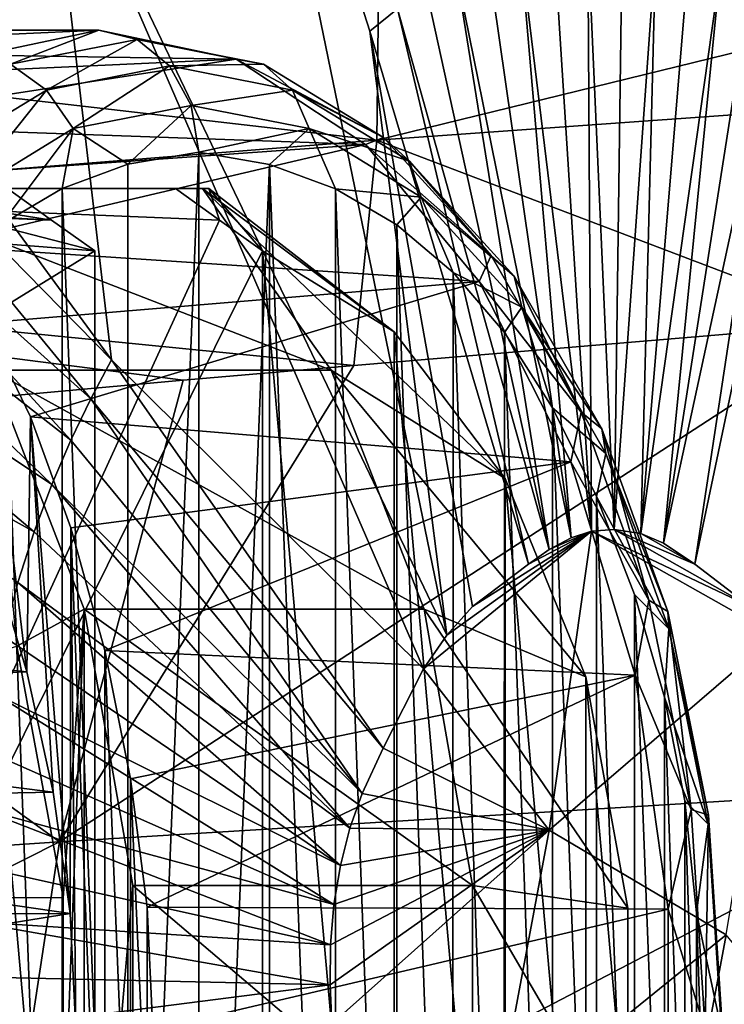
# Model space of a CAD drawing. Header units: metres. Extents: x -62 to 300, y -109 to 109.
# Tile 649 of 656: x 58.82 to 61.71, y 76.4 to 80.44. Entities that reach past the tile are written whole.
import ezdxf

# ---------------------------------------------------------------- set-up
doc = ezdxf.new("R2010")
doc.units = ezdxf.units.M
doc.layers.add('solid_500635', color=7, linetype='CONTINUOUS')

msp = doc.modelspace()

# ---------------------------------------------------------------- linework, layer by layer
at = {"layer": 'solid_500635'}
for points in [[(59.715454, 82.074608, 44.625301), (58.924541, 81.353432, 45.741512), (60.57021, 77.917969, 43.846756)], [(60.254707, 80.395256, 44.096161), (59.715454, 82.074608, 44.625301), (60.57021, 77.917969, 43.846756)], [(60.367641, 80.486877, 43.934444), (59.715454, 82.074608, 44.625301), (60.254707, 80.395256, 44.096161)], [(58.924541, 81.353432, 45.741512), (58.0098, 80.654816, 46.971546), (58.294796, 80.275398, 46.654171)], [(58.924541, 81.353432, 45.741512), (58.294796, 80.275398, 46.654171), (59.194511, 79.047218, 45.610725)], [(58.924541, 81.353432, 45.741512), (60.473427, 77.780746, 43.985233), (60.57021, 77.917969, 43.846756)], [(58.924541, 81.353432, 45.741512), (59.194511, 79.047218, 45.610725), (60.473427, 77.780746, 43.985233)], [(60.282948, 79.948898, 17.364056), (65.482117, 81.22377, 20.246151), (65.463531, 80.317902, 20.27112)], [(60.294052, 80.908287, 17.349558), (65.482117, 81.22377, 20.246151), (60.282948, 79.948898, 17.364056)], [(60.294052, 80.908287, 17.349558), (60.282948, 79.948898, 17.364056), (55.065998, 80.55307, 14.536006)], [(60.870205, 80.746582, 43.214218), (61.163513, 78.344353, 43.001305), (61.008121, 80.774261, 43.016804)], [(61.008121, 80.774261, 43.016804), (61.163513, 78.344353, 43.001305), (61.148296, 80.78363, 42.816456)], [(61.148296, 80.78363, 42.816456), (61.163513, 78.344353, 43.001305), (61.25565, 78.352509, 42.869656)], [(61.148296, 80.78363, 42.816456), (61.25565, 78.352509, 42.869656), (61.28862, 80.774239, 42.616215)], [(61.28862, 80.774239, 42.616215), (61.25565, 78.352509, 42.869656), (61.426952, 80.746552, 42.419102)], [(60.736374, 80.701698, 43.40601), (61.079052, 78.318069, 43.122101), (60.870205, 80.746582, 43.214218)], [(60.870205, 80.746582, 43.214218), (61.079052, 78.318069, 43.122101), (61.163513, 78.344353, 43.001305)], [(61.426952, 80.746552, 42.419102), (61.25565, 78.352509, 42.869656), (61.364712, 78.335007, 42.714024)], [(61.426952, 80.746552, 42.419102), (61.364712, 78.335007, 42.714024), (61.561398, 80.701653, 42.227757)], [(60.607899, 80.641541, 43.590248), (61.079052, 78.318069, 43.122101), (60.736374, 80.701698, 43.40601)], [(61.561398, 80.701653, 42.227757), (61.364712, 78.335007, 42.714024), (61.690578, 80.641495, 42.044025)], [(60.48518, 80.568802, 43.76619), (60.989414, 78.270088, 43.250355), (60.607899, 80.641541, 43.590248)], [(60.607899, 80.641541, 43.590248), (60.989414, 78.270088, 43.250355), (61.079052, 78.318069, 43.122101)], [(61.690578, 80.641495, 42.044025), (61.364712, 78.335007, 42.714024), (61.457485, 78.29628, 42.58176)], [(61.690578, 80.641495, 42.044025), (61.457485, 78.29628, 42.58176), (61.813927, 80.568748, 41.868546)], [(60.367641, 80.486877, 43.934444), (60.989414, 78.270088, 43.250355), (60.48518, 80.568802, 43.76619)], [(61.813927, 80.568748, 41.868546), (61.457485, 78.29628, 42.58176), (61.93182, 80.486832, 41.700569)], [(60.282948, 79.948898, 17.364056), (55.06385, 79.532883, 14.537916), (55.065998, 80.55307, 14.536006)], [(60.367641, 80.486877, 43.934444), (60.254707, 80.395256, 44.096161), (60.904701, 78.209618, 43.37149)], [(60.367641, 80.486877, 43.934444), (60.904701, 78.209618, 43.37149), (60.989414, 78.270088, 43.250355)], [(61.93182, 80.486832, 41.700569), (61.457485, 78.29628, 42.58176), (61.586529, 78.209709, 42.397766)], [(61.93182, 80.486832, 41.700569), (61.586529, 78.209709, 42.397766), (62.045177, 80.395363, 41.539093)], [(57.012981, 80.400002, 39.920921), (59.142776, 80.400002, 41.41222), (58.579983, 80.280861, 42.215973)], [(57.357773, 80.317795, 39.428505), (59.142776, 80.400002, 41.41222), (57.012981, 80.400002, 39.920921)], [(59.705574, 80.280861, 40.608463), (59.142776, 80.400002, 41.41222), (57.357773, 80.317795, 39.428505)], [(59.109535, 78.888023, 45.731663), (57.874928, 80.392281, 47.165134), (57.743359, 80.116722, 47.352943)], [(59.194511, 79.047218, 45.610725), (58.294796, 80.275398, 46.654171), (57.874928, 80.392281, 47.165134)], [(59.109535, 78.888023, 45.731663), (59.194511, 79.047218, 45.610725), (57.874928, 80.392281, 47.165134)], [(58.781078, 80.260101, 42.262371), (58.579983, 80.280861, 42.215973), (59.142776, 80.400002, 41.41222)], [(59.299515, 80.361938, 41.521969), (58.781078, 80.260101, 42.262371), (59.142776, 80.400002, 41.41222)], [(58.927921, 80.154297, 42.335712), (58.781078, 80.260101, 42.262371), (59.299515, 80.361938, 41.521969)], [(59.432507, 80.253418, 41.615089), (58.927921, 80.154297, 42.335712), (59.299515, 80.361938, 41.521969)], [(59.299515, 80.361938, 41.521969), (59.142776, 80.400002, 41.41222), (59.705574, 80.280861, 40.608463)], [(59.817951, 80.260101, 40.781563), (59.299515, 80.361938, 41.521969), (59.705574, 80.280861, 40.608463)], [(59.817951, 80.260101, 40.781563), (59.432507, 80.253418, 41.615089), (59.299515, 80.361938, 41.521969)], [(60.254707, 80.395256, 44.096161), (60.57021, 77.917969, 43.846756), (60.675125, 78.036186, 43.697178)], [(60.254707, 80.395256, 44.096161), (60.675125, 78.036186, 43.697178), (60.904701, 78.209618, 43.37149)], [(62.045177, 80.395363, 41.539093), (61.586529, 78.209709, 42.397766), (61.814026, 78.036217, 42.07066)], [(59.705574, 80.280861, 40.608463), (57.357773, 80.317795, 39.428505), (57.675507, 80.188408, 38.974735)], [(59.705574, 80.280861, 40.608463), (57.675507, 80.188408, 38.974735), (57.966183, 80.011856, 38.559608)], [(60.235657, 79.930367, 39.851425), (59.705574, 80.280861, 40.608463), (57.966183, 80.011856, 38.559608)], [(60.31039, 79.959679, 40.078285), (59.705574, 80.280861, 40.608463), (60.235657, 79.930367, 39.851425)], [(60.31039, 79.959679, 40.078285), (59.817951, 80.260101, 40.781563), (59.705574, 80.280861, 40.608463)], [(60.282948, 79.948898, 17.364056), (65.463531, 80.317902, 20.27112), (62.255333, 79.198517, 18.648172)], [(58.927921, 80.154297, 42.335712), (58.448635, 79.8619, 43.020199), (58.781078, 80.260101, 42.262371)], [(59.037445, 79.995934, 42.368275), (58.927921, 80.154297, 42.335712), (59.432507, 80.253418, 41.615089)], [(59.521301, 80.090981, 41.677261), (59.037445, 79.995934, 42.368275), (59.432507, 80.253418, 41.615089)], [(59.937092, 80.154297, 40.894466), (59.432507, 80.253418, 41.615089), (59.817951, 80.260101, 40.781563)], [(59.937092, 80.154297, 40.894466), (59.521301, 80.090981, 41.677261), (59.432507, 80.253418, 41.615089)], [(59.937092, 80.154297, 40.894466), (59.817951, 80.260101, 40.781563), (60.31039, 79.959679, 40.078285)], [(58.577854, 79.715553, 43.024639), (58.448635, 79.8619, 43.020199), (58.927921, 80.154297, 42.335712)], [(59.037445, 79.995934, 42.368275), (58.577854, 79.715553, 43.024639), (58.927921, 80.154297, 42.335712)], [(60.005154, 79.995934, 40.986248), (59.521301, 80.090981, 41.677261), (59.937092, 80.154297, 40.894466)], [(60.416374, 79.8619, 40.20998), (59.937092, 80.154297, 40.894466), (60.31039, 79.959679, 40.078285)], [(60.005154, 79.995934, 40.986248), (59.937092, 80.154297, 40.894466), (60.416374, 79.8619, 40.20998)], [(59.028381, 78.718338, 45.847176), (57.743359, 80.116722, 47.352943), (57.616879, 79.822319, 47.532661)], [(59.028381, 78.718338, 45.847176), (59.109535, 78.888023, 45.731663), (57.743359, 80.116722, 47.352943)], [(59.521301, 80.090981, 41.677261), (59.262287, 79.849548, 42.113266), (59.037445, 79.995934, 42.368275)], [(59.521301, 80.090981, 41.677261), (59.552353, 79.900002, 41.699005), (59.262287, 79.849548, 42.113266)], [(60.005154, 79.995934, 40.986248), (59.552353, 79.900002, 41.699005), (59.521301, 80.090981, 41.677261)], [(60.235657, 79.930367, 39.851425), (57.966183, 80.011856, 38.559608), (58.229801, 79.788124, 38.183125)], [(59.037445, 79.995934, 42.368275), (58.741856, 79.603348, 42.856518), (58.577854, 79.715553, 43.024639)], [(59.037445, 79.995934, 42.368275), (58.992119, 79.750664, 42.499104), (58.741856, 79.603348, 42.856518)], [(59.037445, 79.995934, 42.368275), (59.262287, 79.849548, 42.113266), (58.992119, 79.750664, 42.499104)], [(60.005154, 79.995934, 40.986248), (59.843132, 79.848969, 41.28373), (59.552353, 79.900002, 41.699005)], [(60.005154, 79.995934, 40.986248), (60.113869, 79.749519, 40.897079), (59.843132, 79.848969, 41.28373)], [(60.464745, 79.715553, 40.329884), (60.113869, 79.749519, 40.897079), (60.005154, 79.995934, 40.986248)], [(60.464745, 79.715553, 40.329884), (60.005154, 79.995934, 40.986248), (60.416374, 79.8619, 40.20998)], [(60.752144, 79.475754, 39.447403), (60.31039, 79.959679, 40.078285), (60.235657, 79.930367, 39.851425)], [(60.416374, 79.8619, 40.20998), (60.31039, 79.959679, 40.078285), (60.752144, 79.475754, 39.447403)], [(60.282948, 79.948898, 17.364056), (60.188965, 79.024803, 17.495945), (55.06385, 79.532883, 14.537916)], [(60.235657, 79.930367, 39.851425), (58.229801, 79.788124, 38.183125), (58.466358, 79.51722, 37.845284)], [(60.702225, 79.368881, 39.185097), (60.235657, 79.930367, 39.851425), (58.466358, 79.51722, 37.845284)], [(60.282948, 79.948898, 17.364056), (62.255333, 79.198517, 18.648172), (60.188965, 79.024803, 17.495945)], [(60.752144, 79.475754, 39.447403), (60.235657, 79.930367, 39.851425), (60.702225, 79.368881, 39.185097)], [(59.261574, 72.75103, 42.114285), (59.552353, 79.900002, 41.699005), (59.552353, 72.699997, 41.699005)], [(59.261574, 72.75103, 42.114285), (59.262287, 79.849548, 42.113266), (59.552353, 79.900002, 41.699005)], [(59.552353, 79.900002, 41.699005), (59.843132, 79.848969, 41.28373), (59.552353, 72.699997, 41.699005)], [(59.261574, 72.75103, 42.114285), (58.992119, 79.750664, 42.499104), (59.262287, 79.849548, 42.113266)], [(59.843132, 79.848969, 41.28373), (59.842422, 72.75045, 41.284748), (59.552353, 72.699997, 41.699005)], [(59.843132, 79.848969, 41.28373), (60.112587, 72.849335, 40.898911), (59.842422, 72.75045, 41.284748)], [(59.843132, 79.848969, 41.28373), (60.113869, 79.749519, 40.897079), (60.112587, 72.849335, 40.898911)], [(60.846321, 79.390907, 39.595947), (60.416374, 79.8619, 40.20998), (60.752144, 79.475754, 39.447403)], [(60.464745, 79.715553, 40.329884), (60.416374, 79.8619, 40.20998), (60.846321, 79.390907, 39.595947)], [(58.950443, 78.537018, 45.957798), (57.616879, 79.822319, 47.532661), (57.498505, 79.506088, 47.700485)], [(58.950443, 78.537018, 45.957798), (59.028381, 78.718338, 45.847176), (57.616879, 79.822319, 47.532661)], [(58.94912, 79.621109, 42.009083), (55.849686, 79.748184, 39.838833), (56.669804, 79.749306, 40.41103)], [(55.849686, 79.748184, 39.838833), (59.126293, 79.494133, 42.133141), (59.126293, 73.105865, 42.133141)], [(58.94912, 79.621109, 42.009083), (59.126293, 79.494133, 42.133141), (55.849686, 79.748184, 39.838833)], [(58.949169, 72.978928, 42.009117), (55.849686, 79.748184, 39.838833), (59.126293, 73.105865, 42.133141)], [(58.949169, 72.978928, 42.009117), (55.849686, 72.851814, 39.838833), (55.849686, 79.748184, 39.838833)], [(59.457348, 79.75, 40.900017), (57.356159, 79.749306, 39.430809), (56.537975, 79.748184, 38.855854)], [(59.637463, 79.621071, 41.026134), (59.457348, 79.75, 40.900017), (56.537975, 79.748184, 38.855854)], [(59.637463, 79.621071, 41.026134), (56.537975, 79.748184, 38.855854), (56.537975, 72.851814, 38.855854)], [(58.94912, 79.621109, 42.009083), (56.669804, 79.749306, 40.41103), (58.769058, 79.75, 41.882999)], [(59.457348, 79.75, 40.900017), (58.17403, 79.75, 38.262768), (57.356159, 79.749306, 39.430809)], [(58.134365, 79.75, 42.259659), (58.58733, 79.162148, 42.902863), (59.126293, 79.494133, 42.133141)], [(58.94912, 79.621109, 42.009083), (58.134365, 79.75, 42.259659), (59.126293, 79.494133, 42.133141)], [(58.94912, 79.621109, 42.009083), (58.769058, 79.75, 41.882999), (58.134365, 79.75, 42.259659)], [(60.095966, 79.005981, 38.483501), (58.702644, 79.005928, 37.507832), (58.17403, 79.75, 38.262768)], [(59.567379, 79.75, 39.2384), (60.095966, 79.005981, 38.483501), (58.17403, 79.75, 38.262768)], [(59.457348, 79.75, 40.900017), (59.567379, 79.75, 39.2384), (58.17403, 79.75, 38.262768)], [(58.990837, 72.850479, 42.500935), (58.741856, 79.603348, 42.856518), (58.992119, 79.750664, 42.499104)], [(59.261574, 72.75103, 42.114285), (58.990837, 72.850479, 42.500935), (58.992119, 79.750664, 42.499104)], [(59.594212, 79.75, 40.174805), (59.567379, 79.75, 39.2384), (59.457348, 79.75, 40.900017)], [(59.594212, 79.75, 40.174805), (59.457348, 79.75, 40.900017), (59.637463, 79.621071, 41.026134)], [(60.809418, 78.561134, 39.729385), (60.095966, 79.005981, 38.483501), (59.567379, 79.75, 39.2384)], [(60.809418, 78.561134, 39.729385), (59.567379, 79.75, 39.2384), (60.35355, 79.162148, 40.380436)], [(59.594212, 79.75, 40.174805), (60.35355, 79.162148, 40.380436), (59.567379, 79.75, 39.2384)], [(59.594212, 79.75, 40.174805), (59.814583, 79.494133, 41.150158), (60.35355, 79.162148, 40.380436)], [(59.637463, 79.621071, 41.026134), (59.814583, 79.494133, 41.150158), (59.594212, 79.75, 40.174805)], [(60.113869, 79.749519, 40.897079), (60.362854, 72.996658, 40.541496), (60.112587, 72.849335, 40.898911)], [(60.113869, 79.749519, 40.897079), (60.364559, 79.601639, 40.539055), (60.362854, 72.996658, 40.541496)], [(60.464745, 79.715553, 40.329884), (60.364559, 79.601639, 40.539055), (60.113869, 79.749519, 40.897079)], [(60.464745, 79.715553, 40.329884), (60.595207, 79.405334, 40.20966), (60.364559, 79.601639, 40.539055)], [(60.877026, 79.263908, 39.741085), (60.595207, 79.405334, 40.20966), (60.464745, 79.715553, 40.329884)], [(60.877026, 79.263908, 39.741085), (60.464745, 79.715553, 40.329884), (60.846321, 79.390907, 39.595947)], [(59.637463, 79.621071, 41.026134), (56.537975, 72.851814, 38.855854), (59.814583, 79.494133, 41.150158)], [(58.990837, 72.850479, 42.500935), (58.740147, 72.99836, 42.858959), (58.741856, 79.603348, 42.856518)], [(60.364559, 79.601639, 40.539055), (60.593216, 73.192413, 40.212502), (60.362854, 72.996658, 40.541496)], [(60.364559, 79.601639, 40.539055), (60.595207, 79.405334, 40.20966), (60.593216, 73.192413, 40.212502)], [(55.06385, 79.532883, 14.537916), (60.188965, 79.024803, 17.495945), (59.489105, 78.963913, 17.109182)], [(55.06385, 79.532883, 14.537916), (59.489105, 78.963913, 17.109182), (56.713692, 78.712234, 15.592669)], [(60.702225, 79.368881, 39.185097), (58.466358, 79.51722, 37.845284), (58.675858, 79.199135, 37.546085)], [(56.537975, 72.851814, 38.855854), (59.814583, 73.105865, 41.150158), (59.814583, 79.494133, 41.150158)], [(58.877537, 78.342209, 46.061161), (57.498505, 79.506088, 47.700485), (57.391022, 79.167984, 47.852818)], [(58.877537, 78.342209, 46.061161), (58.950443, 78.537018, 45.957798), (57.498505, 79.506088, 47.700485)], [(58.58733, 79.162148, 42.902863), (59.126293, 73.105865, 42.133141), (59.126293, 79.494133, 42.133141)], [(60.35355, 73.437851, 40.380436), (60.35355, 79.162148, 40.380436), (59.814583, 79.494133, 41.150158)], [(59.814583, 73.105865, 41.150158), (60.35355, 73.437851, 40.380436), (59.814583, 79.494133, 41.150158)], [(61.121052, 78.832581, 38.920544), (60.752144, 79.475754, 39.447403), (60.702225, 79.368881, 39.185097)], [(60.846321, 79.390907, 39.595947), (60.752144, 79.475754, 39.447403), (61.121052, 78.832581, 38.920544)], [(60.595207, 79.405334, 40.20966), (60.803921, 73.437187, 39.911587), (60.593216, 73.192413, 40.212502)], [(60.595207, 79.405334, 40.20966), (60.806049, 79.160034, 39.908543), (60.803921, 73.437187, 39.911587)], [(60.877026, 79.263908, 39.741085), (60.806049, 79.160034, 39.908543), (60.595207, 79.405334, 40.20966)], [(60.702225, 79.368881, 39.185097), (58.675858, 79.199135, 37.546085), (58.862972, 78.814224, 37.278862)], [(61.078159, 78.629059, 38.648205), (60.702225, 79.368881, 39.185097), (58.862972, 78.814224, 37.278862)], [(61.121052, 78.832581, 38.920544), (60.702225, 79.368881, 39.185097), (61.078159, 78.629059, 38.648205)], [(61.205376, 78.764915, 39.083168), (60.846321, 79.390907, 39.595947), (61.121052, 78.832581, 38.920544)], [(60.877026, 79.263908, 39.741085), (60.846321, 79.390907, 39.595947), (61.205376, 78.764915, 39.083168)], [(60.877026, 79.263908, 39.741085), (61.00317, 78.851273, 39.627026), (60.806049, 79.160034, 39.908543)], [(61.221325, 78.663635, 39.249371), (61.00317, 78.851273, 39.627026), (60.877026, 79.263908, 39.741085)], [(61.221325, 78.663635, 39.249371), (60.877026, 79.263908, 39.741085), (61.205376, 78.764915, 39.083168)], [(58.675858, 79.199135, 37.546085), (58.708534, 78.231682, 37.49942), (58.848118, 77.768646, 37.300076)], [(58.862972, 78.814224, 37.278862), (58.675858, 79.199135, 37.546085), (58.848118, 77.768646, 37.300076)], [(58.982243, 77.071213, 17.393234), (60.188965, 79.024803, 17.495945), (62.255333, 79.198517, 18.648172)], [(62.712185, 77.299255, 19.519501), (58.982243, 77.071213, 17.393234), (62.255333, 79.198517, 18.648172)], [(58.811356, 78.133896, 46.155018), (58.877537, 78.342209, 46.061161), (57.391022, 79.167984, 47.852818)], [(58.58733, 79.162148, 42.902863), (58.58733, 73.437851, 42.902863), (59.126293, 73.105865, 42.133141)], [(60.809418, 74.038872, 39.729385), (60.809418, 78.561134, 39.729385), (60.35355, 79.162148, 40.380436)], [(60.35355, 73.437851, 40.380436), (60.809418, 74.038872, 39.729385), (60.35355, 79.162148, 40.380436)], [(60.806049, 79.160034, 39.908543), (61.001099, 73.745377, 39.629986), (60.803921, 73.437187, 39.911587)], [(60.806049, 79.160034, 39.908543), (61.00317, 78.851273, 39.627026), (61.001099, 73.745377, 39.629986)], [(59.109535, 78.888023, 45.731663), (60.309212, 77.455421, 44.221992), (59.194511, 79.047218, 45.610725)], [(59.194511, 79.047218, 45.610725), (60.309212, 77.455421, 44.221992), (60.473427, 77.780746, 43.985233)], [(60.095966, 79.005981, 38.483501), (60.476406, 78.024704, 37.940174), (58.702644, 79.005928, 37.507832)], [(60.476406, 78.024704, 37.940174), (59.083076, 78.024643, 36.964516), (58.702644, 79.005928, 37.507832)], [(58.80629, 77.873146, 37.359814), (58.702644, 79.005928, 37.507832), (59.083076, 78.024643, 36.964516)], [(58.982243, 77.071213, 17.393234), (59.489105, 78.963913, 17.109182), (60.188965, 79.024803, 17.495945)], [(61.139393, 77.747643, 39.258133), (60.476406, 78.024704, 37.940174), (60.095966, 79.005981, 38.483501)], [(61.139393, 77.747643, 39.258133), (60.095966, 79.005981, 38.483501), (60.809418, 78.561134, 39.729385)], [(58.982243, 77.071213, 17.393234), (56.713692, 78.712234, 15.592669), (59.489105, 78.963913, 17.109182)], [(59.028381, 78.718338, 45.847176), (60.222, 77.268433, 44.346214), (59.109535, 78.888023, 45.731663)], [(59.109535, 78.888023, 45.731663), (60.222, 77.268433, 44.346214), (60.309212, 77.455421, 44.221992)], [(61.00317, 78.851273, 39.627026), (61.181553, 74.109482, 39.372269), (61.001099, 73.745377, 39.629986)], [(61.00317, 78.851273, 39.627026), (61.183395, 78.486588, 39.369637), (61.181553, 74.109482, 39.372269)], [(61.221325, 78.663635, 39.249371), (61.183395, 78.486588, 39.369637), (61.00317, 78.851273, 39.627026)], [(61.398621, 78.062408, 38.524132), (61.121052, 78.832581, 38.920544), (61.078159, 78.629059, 38.648205)], [(61.205376, 78.764915, 39.083168), (61.121052, 78.832581, 38.920544), (61.398621, 78.062408, 38.524132)], [(58.862972, 78.814224, 37.278862), (58.848118, 77.768646, 37.300076), (58.95562, 77.274681, 37.146549)], [(58.862972, 78.814224, 37.278862), (58.95562, 77.274681, 37.146549), (59.024738, 76.776291, 37.047832)], [(59.028629, 78.358559, 37.042274), (58.862972, 78.814224, 37.278862), (59.024738, 76.776291, 37.047832)], [(61.078159, 78.629059, 38.648205), (58.862972, 78.814224, 37.278862), (59.028629, 78.358559, 37.042274)], [(61.475529, 78.01532, 38.69735), (61.205376, 78.764915, 39.083168), (61.398621, 78.062408, 38.524132)], [(61.221325, 78.663635, 39.249371), (61.205376, 78.764915, 39.083168), (61.475529, 78.01532, 38.69735)], [(58.982243, 77.071213, 17.393234), (55.242393, 76.820778, 15.309174), (56.713692, 78.712234, 15.592669)], [(58.950443, 78.537018, 45.957798), (60.222, 77.268433, 44.346214), (59.028381, 78.718338, 45.847176)], [(61.078159, 78.629059, 38.648205), (59.028629, 78.358559, 37.042274), (59.167233, 77.855713, 36.844334)], [(61.341621, 77.753883, 38.271946), (61.078159, 78.629059, 38.648205), (59.167233, 77.855713, 36.844334)], [(61.398621, 78.062408, 38.524132), (61.078159, 78.629059, 38.648205), (61.341621, 77.753883, 38.271946)], [(61.480381, 77.944847, 38.879406), (61.183395, 78.486588, 39.369637), (61.221325, 78.663635, 39.249371)], [(61.480381, 77.944847, 38.879406), (61.221325, 78.663635, 39.249371), (61.475529, 78.01532, 38.69735)], [(61.139393, 74.852356, 39.258133), (61.139393, 77.747643, 39.258133), (60.809418, 78.561134, 39.729385)], [(60.809418, 74.038872, 39.729385), (61.139393, 74.852356, 39.258133), (60.809418, 78.561134, 39.729385)], [(58.877537, 78.342209, 46.061161), (60.172134, 77.126747, 44.417202), (58.950443, 78.537018, 45.957798)], [(58.950443, 78.537018, 45.957798), (60.172134, 77.126747, 44.417202), (60.222, 77.268433, 44.346214)], [(61.183395, 78.486588, 39.369637), (61.337337, 74.510818, 39.149784), (61.181553, 74.109482, 39.372269)], [(61.183395, 78.486588, 39.369637), (61.338852, 78.084717, 39.147625), (61.337337, 74.510818, 39.149784)], [(61.480381, 77.944847, 38.879406), (61.338852, 78.084717, 39.147625), (61.183395, 78.486588, 39.369637)], [(59.028629, 78.358559, 37.042274), (59.024738, 76.776291, 37.047832), (59.049179, 76.300003, 37.012932)], [(59.167233, 74.744286, 36.844334), (59.028629, 78.358559, 37.042274), (59.049179, 76.300003, 37.012932)], [(59.167233, 74.744286, 36.844334), (59.167233, 77.855713, 36.844334), (59.028629, 78.358559, 37.042274)], [(61.163513, 78.344353, 43.001305), (60.57021, 77.917969, 43.846756), (60.473427, 77.780746, 43.985233)], [(60.988708, 77.119247, 43.290462), (61.163513, 78.344353, 43.001305), (60.473427, 77.780746, 43.985233)], [(61.163513, 78.344353, 43.001305), (60.675125, 78.036186, 43.697178), (60.57021, 77.917969, 43.846756)], [(61.163513, 78.344353, 43.001305), (60.904701, 78.209618, 43.37149), (60.675125, 78.036186, 43.697178)], [(61.163513, 78.344353, 43.001305), (60.989414, 78.270088, 43.250355), (60.904701, 78.209618, 43.37149)], [(61.918705, 77.917953, 41.920902), (61.163513, 78.344353, 43.001305), (60.988708, 77.119247, 43.290462)], [(61.163513, 78.344353, 43.001305), (61.079052, 78.318069, 43.122101), (60.989414, 78.270088, 43.250355)], [(61.814026, 78.036217, 42.07066), (61.25565, 78.352509, 42.869656), (61.163513, 78.344353, 43.001305)], [(61.918705, 77.917953, 41.920902), (61.814026, 78.036217, 42.07066), (61.163513, 78.344353, 43.001305)], [(61.586529, 78.209709, 42.397766), (61.364712, 78.335007, 42.714024), (61.25565, 78.352509, 42.869656)], [(61.814026, 78.036217, 42.07066), (61.586529, 78.209709, 42.397766), (61.25565, 78.352509, 42.869656)], [(58.811356, 78.133896, 46.155018), (60.172134, 77.126747, 44.417202), (58.877537, 78.342209, 46.061161)], [(61.586529, 78.209709, 42.397766), (61.457485, 78.29628, 42.58176), (61.364712, 78.335007, 42.714024)], [(55.788628, 78.074997, 35.310482), (58.848118, 77.768646, 37.300076), (58.708534, 78.231682, 37.49942)], [(58.753422, 77.913666, 46.237316), (60.13335, 76.973724, 44.472469), (58.811356, 78.133896, 46.155018)], [(58.811356, 78.133896, 46.155018), (60.13335, 76.973724, 44.472469), (60.172134, 77.126747, 44.417202)], [(55.788628, 78.074997, 35.310482), (55.906429, 77.658524, 35.142242), (58.848118, 77.768646, 37.300076)], [(61.338852, 78.084717, 39.147625), (61.460514, 74.93071, 38.973869), (61.337337, 74.510818, 39.149784)], [(61.338852, 78.084717, 39.147625), (61.461666, 77.664398, 38.972225), (61.460514, 74.93071, 38.973869)], [(61.480381, 77.944847, 38.879406), (61.461666, 77.664398, 38.972225), (61.338852, 78.084717, 39.147625)], [(61.570934, 77.203865, 38.278046), (61.398621, 78.062408, 38.524132), (61.341621, 77.753883, 38.271946)], [(61.475529, 78.01532, 38.69735), (61.398621, 78.062408, 38.524132), (61.570934, 77.203865, 38.278046)], [(58.996311, 76.841682, 37.088432), (58.80629, 77.873146, 37.359814), (59.083076, 78.024643, 36.964516)], [(58.996311, 75.758316, 37.088432), (59.083076, 78.024643, 36.964516), (59.083076, 74.575363, 36.964516)], [(58.996311, 75.758316, 37.088432), (58.996311, 76.841682, 37.088432), (59.083076, 78.024643, 36.964516)], [(60.476406, 78.024704, 37.940174), (60.67535, 76.892212, 37.656052), (59.083076, 78.024643, 36.964516)], [(59.083076, 74.575363, 36.964516), (59.083076, 78.024643, 36.964516), (59.282005, 76.892181, 36.68042)], [(60.67535, 76.892212, 37.656052), (59.282005, 76.892181, 36.68042), (59.083076, 78.024643, 36.964516)], [(61.312504, 76.798149, 39.010906), (60.67535, 76.892212, 37.656052), (60.476406, 78.024704, 37.940174)], [(61.312504, 76.798149, 39.010906), (60.476406, 78.024704, 37.940174), (61.139393, 77.747643, 39.258133)], [(61.643238, 77.179718, 38.457836), (61.475529, 78.01532, 38.69735), (61.570934, 77.203865, 38.278046)], [(61.480381, 77.944847, 38.879406), (61.475529, 78.01532, 38.69735), (61.643238, 77.179718, 38.457836)], [(61.641197, 77.14357, 38.649734), (61.461666, 77.664398, 38.972225), (61.480381, 77.944847, 38.879406)], [(61.641197, 77.14357, 38.649734), (61.480381, 77.944847, 38.879406), (61.643238, 77.179718, 38.457836)], [(58.704937, 77.684265, 46.306396), (60.13335, 76.973724, 44.472469), (58.753422, 77.913666, 46.237316)], [(61.714787, 76.689072, 42.260525), (61.918705, 77.917953, 41.920902), (60.988708, 77.119247, 43.290462)], [(58.996311, 76.841682, 37.088432), (55.391937, 76.84285, 34.564846), (58.80629, 77.873146, 37.359814)], [(59.27317, 75.270721, 36.693039), (59.27317, 77.329277, 36.693039), (59.167233, 77.855713, 36.844334)], [(61.341621, 77.753883, 38.271946), (59.167233, 77.855713, 36.844334), (59.27317, 77.329277, 36.693039)], [(59.167233, 74.744286, 36.844334), (59.27317, 75.270721, 36.693039), (59.167233, 77.855713, 36.844334)], [(60.988708, 77.119247, 43.290462), (60.473427, 77.780746, 43.985233), (60.309212, 77.455421, 44.221992)], [(55.906429, 77.658524, 35.142242), (58.95562, 77.274681, 37.146549), (58.848118, 77.768646, 37.300076)], [(61.341621, 77.753883, 38.271946), (59.27317, 77.329277, 36.693039), (59.340843, 76.802849, 36.59639)], [(61.477295, 76.794205, 38.078182), (61.341621, 77.753883, 38.271946), (59.340843, 76.802849, 36.59639)], [(61.312504, 75.801857, 39.010906), (61.312504, 76.798149, 39.010906), (61.139393, 77.747643, 39.258133)], [(61.139393, 74.852356, 39.258133), (61.312504, 75.801857, 39.010906), (61.139393, 77.747643, 39.258133)], [(61.570934, 77.203865, 38.278046), (61.341621, 77.753883, 38.271946), (61.477295, 76.794205, 38.078182)], [(55.906429, 77.658524, 35.142242), (55.992046, 77.218811, 35.01997), (58.95562, 77.274681, 37.146549)], [(58.666824, 77.449066, 46.360985), (60.106922, 76.813507, 44.510258), (58.704937, 77.684265, 46.306396)], [(58.704937, 77.684265, 46.306396), (60.106922, 76.813507, 44.510258), (60.13335, 76.973724, 44.472469)], [(61.461666, 77.664398, 38.972225), (61.544243, 75.355782, 38.854294), (61.460514, 74.93071, 38.973869)], [(61.461666, 77.664398, 38.972225), (61.545055, 77.239052, 38.853134), (61.544243, 75.355782, 38.854294)], [(61.641197, 77.14357, 38.649734), (61.545055, 77.239052, 38.853134), (61.461666, 77.664398, 38.972225)], [(60.988708, 77.119247, 43.290462), (60.309212, 77.455421, 44.221992), (60.222, 77.268433, 44.346214)], [(58.639477, 77.211739, 46.400486), (60.106922, 76.813507, 44.510258), (58.666824, 77.449066, 46.360985)], [(58.696682, 75.200371, 17.822981), (58.982243, 77.071213, 17.393234), (62.712185, 77.299255, 19.519501)], [(62.406521, 75.336052, 19.972261), (58.696682, 75.200371, 17.822981), (62.712185, 77.299255, 19.519501)], [(59.340843, 75.797157, 36.59639), (59.340843, 76.802849, 36.59639), (59.27317, 77.329277, 36.693039)], [(59.27317, 75.270721, 36.693039), (59.340843, 75.797157, 36.59639), (59.27317, 77.329277, 36.693039)], [(55.992046, 77.218811, 35.01997), (59.024738, 76.776291, 37.047832), (58.95562, 77.274681, 37.146549)], [(60.988708, 77.119247, 43.290462), (60.222, 77.268433, 44.346214), (60.172134, 77.126747, 44.417202)], [(55.992046, 77.218811, 35.01997), (56.044006, 76.763367, 34.945763), (59.024738, 76.776291, 37.047832)], [(58.622837, 76.975693, 46.424911), (60.09314, 76.647766, 44.530132), (58.639477, 77.211739, 46.400486)], [(58.639477, 77.211739, 46.400486), (60.09314, 76.647766, 44.530132), (60.106922, 76.813507, 44.510258)], [(61.545055, 77.239052, 38.853134), (61.593376, 75.814957, 38.784126), (61.544243, 75.355782, 38.854294)], [(61.545055, 77.239052, 38.853134), (61.5938, 76.779716, 38.783516), (61.593376, 75.814957, 38.784126)], [(61.641197, 77.14357, 38.649734), (61.5938, 76.779716, 38.783516), (61.545055, 77.239052, 38.853134)], [(61.629349, 76.300003, 38.194622), (61.570934, 77.203865, 38.278046), (61.477295, 76.794205, 38.078182)], [(61.643238, 77.179718, 38.457836), (61.570934, 77.203865, 38.278046), (61.629349, 76.300003, 38.194622)], [(61.700092, 76.300003, 38.37664), (61.643238, 77.179718, 38.457836), (61.629349, 76.300003, 38.194622)], [(61.641197, 77.14357, 38.649734), (61.643238, 77.179718, 38.457836), (61.700092, 76.300003, 38.37664)], [(61.695717, 76.300003, 38.571873), (61.5938, 76.779716, 38.783516), (61.641197, 77.14357, 38.649734)], [(61.695717, 76.300003, 38.571873), (61.641197, 77.14357, 38.649734), (61.700092, 76.300003, 38.37664)], [(60.988708, 77.119247, 43.290462), (60.09169, 76.484123, 44.532433), (60.098579, 76.324852, 44.522816)], [(60.988708, 77.119247, 43.290462), (60.09314, 76.647766, 44.530132), (60.09169, 76.484123, 44.532433)], [(60.988708, 77.119247, 43.290462), (60.106922, 76.813507, 44.510258), (60.09314, 76.647766, 44.530132)], [(60.765186, 75.919678, 43.609699), (60.988708, 77.119247, 43.290462), (60.098579, 76.324852, 44.522816)], [(60.988708, 77.119247, 43.290462), (60.13335, 76.973724, 44.472469), (60.106922, 76.813507, 44.510258)], [(60.988708, 77.119247, 43.290462), (60.172134, 77.126747, 44.417202), (60.13335, 76.973724, 44.472469)], [(61.714787, 76.689072, 42.260525), (60.988708, 77.119247, 43.290462), (60.765186, 75.919678, 43.609699)], [(54.980595, 75.051773, 15.71599), (55.242393, 76.820778, 15.309174), (58.982243, 77.071213, 17.393234)], [(58.696682, 75.200371, 17.822981), (54.980595, 75.051773, 15.71599), (58.982243, 77.071213, 17.393234)], [(58.616203, 76.743736, 46.435139), (60.09314, 76.647766, 44.530132), (58.622837, 76.975693, 46.424911)], [(59.083076, 74.575363, 36.964516), (59.282005, 76.892181, 36.68042), (59.282005, 75.707817, 36.68042)], [(60.67535, 76.892212, 37.656052), (60.67535, 75.707794, 37.656052), (59.282005, 76.892181, 36.68042)], [(60.67535, 75.707794, 37.656052), (59.282005, 75.707817, 36.68042), (59.282005, 76.892181, 36.68042)], [(61.312504, 75.801857, 39.010906), (60.67535, 75.707794, 37.656052), (60.67535, 76.892212, 37.656052)], [(61.312504, 75.801857, 39.010906), (60.67535, 76.892212, 37.656052), (61.312504, 76.798149, 39.010906)], [(58.996311, 75.758316, 37.088432), (55.391937, 75.757149, 34.564846), (55.391937, 76.84285, 34.564846)], [(58.996311, 75.758316, 37.088432), (55.391937, 76.84285, 34.564846), (58.996311, 76.841682, 37.088432)], [(56.044006, 76.763367, 34.945763), (56.061428, 76.300003, 34.920883), (59.024738, 76.776291, 37.047832)], [(56.061428, 76.300003, 34.920883), (59.049179, 76.300003, 37.012932), (59.024738, 76.776291, 37.047832)], [(59.340843, 75.797157, 36.59639), (59.364647, 76.300003, 36.562397), (59.340843, 76.802849, 36.59639)], [(61.477295, 76.794205, 38.078182), (59.340843, 76.802849, 36.59639), (59.364647, 76.300003, 36.562397)], [(61.477295, 75.805801, 38.078182), (61.477295, 76.794205, 38.078182), (59.364647, 76.300003, 36.562397)], [(61.629349, 76.300003, 38.194622), (61.477295, 76.794205, 38.078182), (61.477295, 75.805801, 38.078182)], [(61.5938, 76.779716, 38.783516), (61.609901, 76.29731, 38.760525), (61.593376, 75.814957, 38.784126)], [(61.695717, 76.300003, 38.571873), (61.609901, 76.29731, 38.760525), (61.5938, 76.779716, 38.783516)], [(58.616203, 76.743736, 46.435139), (60.09169, 76.484123, 44.532433), (60.09314, 76.647766, 44.530132)], [(58.618183, 76.517487, 46.432995), (60.09169, 76.484123, 44.532433), (58.616203, 76.743736, 46.435139)], [(61.498238, 75.527054, 42.569801), (61.714787, 76.689072, 42.260525), (60.765186, 75.919678, 43.609699)], [(62.367466, 75.890793, 41.280262), (61.714787, 76.689072, 42.260525), (61.498238, 75.527054, 42.569801)], [(58.626667, 76.297211, 46.421268), (60.09169, 76.484123, 44.532433), (58.618183, 76.517487, 46.432995)], [(58.626667, 76.297211, 46.421268), (60.098579, 76.324852, 44.522816), (60.09169, 76.484123, 44.532433)]]:
    msp.add_3dface(points, dxfattribs=at)

doc.saveas('drawing.dxf')
